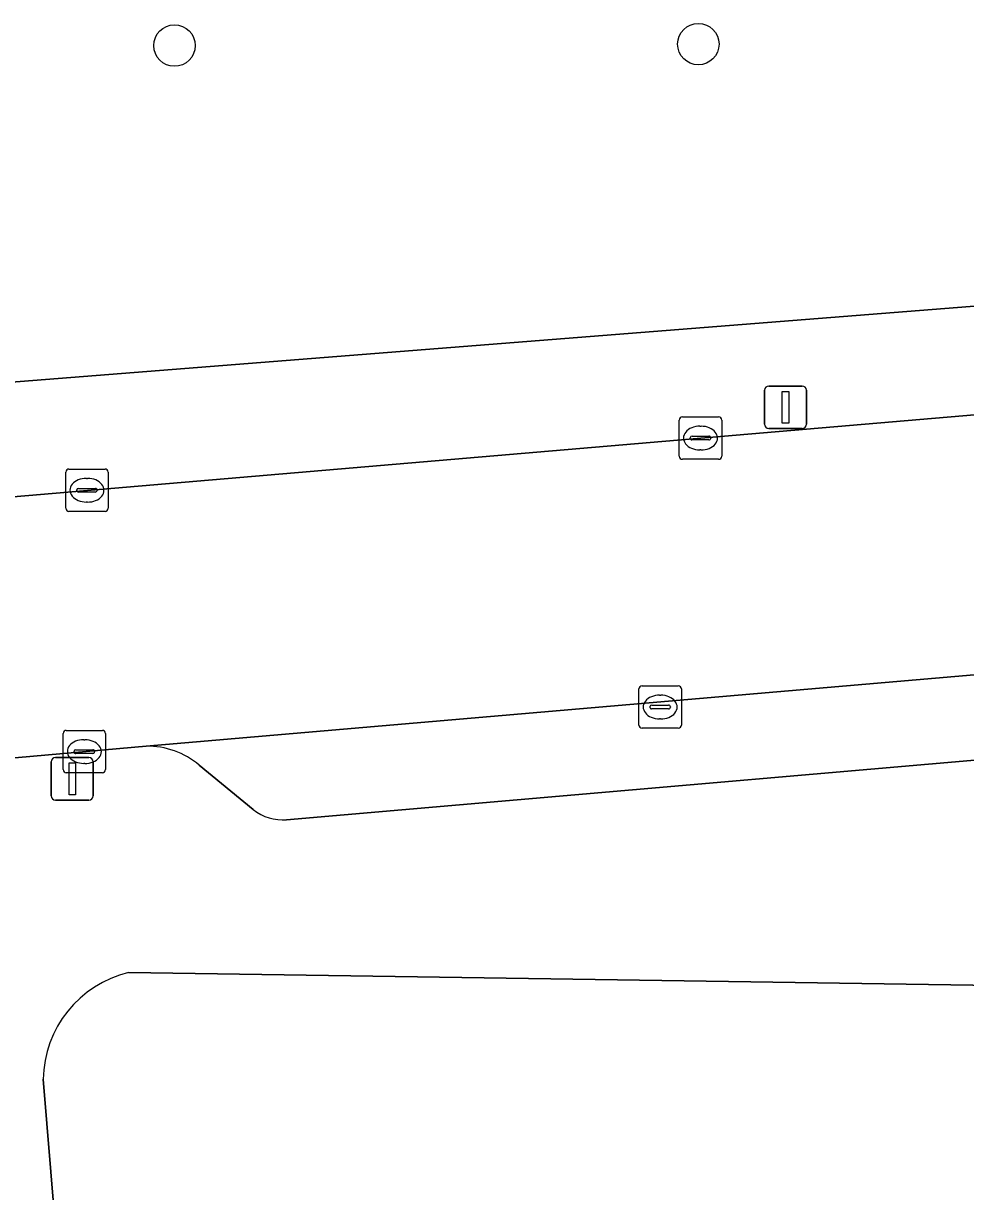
# Model space of a CAD drawing. Extents: x 162989 to 165008, y 383432 to 384338.
# Drawn here: x 164281.81 to 164304.03, y 383839.91 to 383867.48 of the extents above; entities that cross this region are included whole.
import ezdxf

# ---------------------------------------------------------------- set-up
doc = ezdxf.new("R2010")
doc.units = 0
for name, color, linetype in [('IMGEO_Boom', 7, 'Continuous'), ('IMGEO_Erf', 7, 'Continuous'), ('IMGEO_Groenvoorziening', 7, 'Continuous'), ('IMGEO_Kolk', 7, 'Continuous'), ('IMGEO_Lichtmast', 7, 'Continuous'), ('IMGEO_Parkeervlak_open', 7, 'Continuous'), ('IMGEO_Rijbaan_lokaal_open', 7, 'Continuous'), ('IMGEO_Voetpad_open', 7, 'Continuous')]:
    doc.layers.add(name, color=color, linetype=linetype)

msp = doc.modelspace()

# ---------------------------------------------------------------- linework, layer by layer
at = {"layer": 'IMGEO_Boom'}
for centre in [(164285.373, 383866.955), (164297.729, 383866.99)]:
    msp.add_circle(centre, 0.489, dxfattribs=at)
at = {"layer": 'IMGEO_Erf'}
for points in [[(164314.167, 383844.639), (164284.291, 383845.083)], [(164282.274, 383842.569), (164282.544, 383839.333), (164282.767, 383837.036), (164283.026, 383834.36), (164289.478, 383834.921), (164295.782, 383835.468), (164302.086, 383836.016), (164308.391, 383836.564), (164314.845, 383837.125), (164314.167, 383844.639)]]:
    msp.add_lwpolyline(points, dxfattribs=at)
msp.add_arc((164284.909, 383842.521), 2.635, 103.554, 178.9654, dxfattribs=at)
at = {"layer": 'IMGEO_Groenvoorziening'}
msp.add_lwpolyline([(164279.929, 383858.885), (164313.704, 383861.554)], dxfattribs=at)
at = {"layer": 'IMGEO_Kolk'}
for p, q in [((164297.279, 383857.268), (164297.279, 383858.12)), ((164297.354, 383858.194), (164298.206, 383858.194)), ((164298.28, 383858.12), (164298.28, 383857.268)), ((164297.767, 383857.974), (164297.792, 383857.974)), ((164297.538, 383857.688), (164297.538, 383857.7)), ((164297.976, 383857.651), (164297.578, 383857.651)), ((164297.581, 383857.737), (164297.979, 383857.737)), ((164298.022, 383857.7), (164298.022, 383857.688)), ((164297.79, 383857.414), (164297.765, 383857.414)), ((164298.206, 383857.194), (164297.354, 383857.194)), ((164282.808, 383856.038), (164282.808, 383856.89)), ((164282.883, 383856.964), (164283.735, 383856.964)), ((164283.296, 383856.744), (164283.321, 383856.744)), ((164283.809, 383856.89), (164283.809, 383856.038)), ((164283.067, 383856.458), (164283.067, 383856.47)), ((164283.11, 383856.507), (164283.508, 383856.507)), ((164283.551, 383856.47), (164283.551, 383856.458)), ((164283.505, 383856.421), (164283.107, 383856.421)), ((164283.319, 383856.184), (164283.294, 383856.184)), ((164283.735, 383855.964), (164282.883, 383855.964)), ((164296.328, 383850.922), (164296.328, 383851.774)), ((164296.403, 383851.848), (164297.255, 383851.848)), ((164297.329, 383851.774), (164297.329, 383850.922)), ((164296.816, 383851.628), (164296.841, 383851.628)), ((164296.587, 383851.342), (164296.587, 383851.354)), ((164297.025, 383851.305), (164296.627, 383851.305)), ((164296.63, 383851.391), (164297.028, 383851.391)), ((164297.071, 383851.354), (164297.071, 383851.342)), ((164296.839, 383851.068), (164296.814, 383851.068)), ((164282.746, 383849.871), (164282.746, 383850.723)), ((164282.821, 383850.797), (164283.673, 383850.797)), ((164283.747, 383850.723), (164283.747, 383849.871)), ((164297.255, 383850.848), (164296.403, 383850.848)), ((164283.234, 383850.577), (164283.259, 383850.577)), ((164283.005, 383850.291), (164283.005, 383850.303)), ((164283.443, 383850.254), (164283.045, 383850.254)), ((164283.048, 383850.34), (164283.446, 383850.34)), ((164283.489, 383850.303), (164283.489, 383850.291)), ((164283.257, 383850.017), (164283.232, 383850.017)), ((164283.673, 383849.797), (164282.821, 383849.797))]:
    msp.add_line(p, q, dxfattribs=at)
for points in [[(164297.279, 383857.268), (164297.279, 383858.12)], [(164297.354, 383858.194), (164298.206, 383858.194)], [(164298.28, 383858.12), (164298.28, 383857.268)], [(164298.206, 383857.194), (164297.354, 383857.194)], [(164282.808, 383856.038), (164282.808, 383856.89)], [(164282.883, 383856.964), (164283.735, 383856.964)], [(164283.809, 383856.89), (164283.809, 383856.038)], [(164283.735, 383855.964), (164282.883, 383855.964)], [(164296.328, 383850.922), (164296.328, 383851.774)], [(164296.403, 383851.848), (164297.255, 383851.848)], [(164297.329, 383851.774), (164297.329, 383850.922)], [(164282.746, 383849.871), (164282.746, 383850.723)], [(164282.821, 383850.797), (164283.673, 383850.797)], [(164283.747, 383850.723), (164283.747, 383849.871)], [(164297.255, 383850.848), (164296.403, 383850.848)], [(164283.673, 383849.797), (164282.821, 383849.797)]]:
    msp.add_lwpolyline(points, dxfattribs=at)
for centre, radius, start, end in [((164297.356, 383858.118), 0.0765, 91.552, 178.448), ((164297.356, 383858.118), 0.0765, 91.552, 178.448), ((164298.204, 383858.118), 0.0765, 1.552, 88.448), ((164298.204, 383858.118), 0.0765, 1.552, 88.448), ((164297.578, 383857.697), 0.0403, 85.8775, 175.7526), ((164297.575, 383857.687), 0.0366, 178.938, 274.7102), ((164297.979, 383857.694), 0.043, 264.8664, 352.4533), ((164297.983, 383857.699), 0.0386, 1.7309, 96.639), ((164297.356, 383857.27), 0.0765, 181.552, 268.448), ((164297.356, 383857.27), 0.0765, 181.552, 268.448), ((164298.204, 383857.27), 0.0765, 271.552, 358.448), ((164298.204, 383857.27), 0.0765, 271.552, 358.448), ((164282.885, 383856.888), 0.0765, 91.552, 178.448), ((164282.885, 383856.888), 0.0765, 91.552, 178.448), ((164283.733, 383856.888), 0.0765, 1.552, 88.448), ((164283.733, 383856.888), 0.0765, 1.552, 88.448), ((164283.107, 383856.467), 0.0403, 85.8775, 175.7526), ((164283.512, 383856.469), 0.0386, 1.7309, 96.639), ((164283.104, 383856.457), 0.0366, 178.938, 274.7102), ((164283.508, 383856.464), 0.043, 264.8664, 352.4533), ((164282.885, 383856.04), 0.0765, 181.552, 268.448), ((164282.885, 383856.04), 0.0765, 181.552, 268.448), ((164283.733, 383856.04), 0.0765, 271.552, 358.448), ((164283.733, 383856.04), 0.0765, 271.552, 358.448), ((164296.405, 383851.772), 0.0765, 91.552, 178.448), ((164296.405, 383851.772), 0.0765, 91.552, 178.448), ((164297.253, 383851.772), 0.0765, 1.552, 88.448), ((164297.253, 383851.772), 0.0765, 1.552, 88.448), ((164296.627, 383851.351), 0.0403, 85.8775, 175.7526), ((164296.624, 383851.341), 0.0366, 178.938, 274.7102), ((164297.028, 383851.348), 0.043, 264.8664, 352.4533), ((164297.032, 383851.353), 0.0386, 1.7309, 96.639), ((164282.823, 383850.721), 0.0765, 91.552, 178.448), ((164282.823, 383850.721), 0.0765, 91.552, 178.448), ((164283.671, 383850.721), 0.0765, 1.552, 88.448), ((164283.671, 383850.721), 0.0765, 1.552, 88.448), ((164296.405, 383850.924), 0.0765, 181.552, 268.448), ((164296.405, 383850.924), 0.0765, 181.552, 268.448), ((164297.253, 383850.924), 0.0765, 271.552, 358.448), ((164297.253, 383850.924), 0.0765, 271.552, 358.448), ((164283.045, 383850.3), 0.0403, 85.8775, 175.7526), ((164283.042, 383850.29), 0.0366, 178.938, 274.7102), ((164283.446, 383850.297), 0.043, 264.8664, 352.4533), ((164283.45, 383850.302), 0.0386, 1.7309, 96.639), ((164282.823, 383849.873), 0.0765, 181.552, 268.448), ((164282.823, 383849.873), 0.0765, 181.552, 268.448), ((164283.671, 383849.873), 0.0765, 271.552, 358.448), ((164283.671, 383849.873), 0.0765, 271.552, 358.448)]:
    msp.add_arc(centre, radius, start, end, dxfattribs=at)
for centre, major_axis, ratio, start_param, end_param in [((164297.766, 383857.694), (-0.387, 0.002), 0.722429, 4.712389, 7.853982), ((164297.791, 383857.694), (-0.39, 0.002), 0.717154, 1.570796, 4.712389), ((164283.295, 383856.464), (-0.387, 0.002), 0.722429, 4.712389, 7.853982), ((164283.32, 383856.464), (-0.39, 0.002), 0.717154, 1.570796, 4.712389), ((164296.815, 383851.348), (-0.387, 0.002), 0.722429, 4.712389, 7.853982), ((164296.84, 383851.348), (-0.39, 0.002), 0.717154, 1.570796, 4.712389), ((164283.233, 383850.297), (-0.387, 0.002), 0.722429, 4.712389, 7.853982), ((164283.258, 383850.297), (-0.39, 0.002), 0.717154, 1.570796, 4.712389)]:
    msp.add_ellipse(centre, major_axis=major_axis, ratio=ratio, start_param=start_param, end_param=end_param, dxfattribs=at)
at = {"layer": 'IMGEO_Lichtmast'}
for p, q in [((164299.29, 383858.022), (164299.29, 383858.822)), ((164299.29, 383858.822), (164299.29, 383858.022)), ((164299.39, 383858.922), (164300.18, 383858.922)), ((164300.18, 383858.922), (164299.39, 383858.922)), ((164300.28, 383858.822), (164300.28, 383858.022)), ((164300.28, 383858.022), (164300.28, 383858.822)), ((164300.18, 383857.922), (164299.39, 383857.922)), ((164299.39, 383857.922), (164300.18, 383857.922)), ((164282.566, 383850.154), (164283.356, 383850.154)), ((164283.356, 383850.154), (164282.566, 383850.154)), ((164282.466, 383849.254), (164282.466, 383850.054)), ((164282.466, 383850.054), (164282.466, 383849.254)), ((164283.456, 383850.054), (164283.456, 383849.254)), ((164283.456, 383849.254), (164283.456, 383850.054)), ((164283.356, 383849.154), (164282.566, 383849.154)), ((164282.566, 383849.154), (164283.356, 383849.154))]:
    msp.add_line(p, q, dxfattribs=at)
for points in [[(164299.71, 383858.797), (164299.86, 383858.797), (164299.86, 383858.047), (164299.71, 383858.047), (164299.71, 383858.797)], [(164282.886, 383850.029), (164283.036, 383850.029), (164283.036, 383849.279), (164282.886, 383849.279), (164282.886, 383850.029)]]:
    msp.add_lwpolyline(points, dxfattribs=at)
for centre, start, end in [((164299.39, 383858.822), 90, 180), ((164299.39, 383858.822), 90, 180), ((164300.18, 383858.822), 0, 90), ((164300.18, 383858.822), 360, 90), ((164299.39, 383858.022), 180, 270), ((164299.39, 383858.022), 180, 270), ((164300.18, 383858.022), 270, 0), ((164300.18, 383858.022), 270, 0), ((164282.566, 383850.054), 90, 180), ((164282.566, 383850.054), 90, 180), ((164283.356, 383850.054), 0, 90), ((164283.356, 383850.054), 360, 90), ((164282.566, 383849.254), 180, 270), ((164282.566, 383849.254), 180, 270), ((164283.356, 383849.254), 270, 0), ((164283.356, 383849.254), 270, 0)]:
    msp.add_arc(centre, 0.1, start, end, dxfattribs=at)
at = {"layer": 'IMGEO_Parkeervlak_open'}
for points in [[(164312.628, 383852.83), (164284.704, 383850.426)], [(164288.019, 383848.687), (164309.962, 383850.593)], [(164285.958, 383849.979), (164287.231, 383848.927)]]:
    msp.add_lwpolyline(points, dxfattribs=at)
for centre, radius, start, end in [((164284.723, 383848.497), 1.929, 50.1995, 90.5623), ((164287.938, 383849.835), 1.151, 232.0858, 274.036)]:
    msp.add_arc(centre, radius, start, end, dxfattribs=at)
at = {"layer": 'IMGEO_Rijbaan_lokaal_open'}
for points in [[(164313.004, 383858.989), (164279.533, 383856.136), (164256.836, 383853.71), (164257.498, 383846.621), (164258.214, 383846.683), (164258.464, 383846.705)], [(164281.344, 383850.129), (164284.704, 383850.426), (164312.628, 383852.83), (164313.53, 383852.941), (164313.004, 383858.989)]]:
    msp.add_lwpolyline(points, dxfattribs=at)
at = {"layer": 'IMGEO_Voetpad_open'}
for points in [[(164313.704, 383861.554), (164279.929, 383858.885), (164274.766, 383857.579)], [(164279.533, 383856.136), (164313.004, 383858.989)], [(164284.704, 383850.426), (164281.344, 383850.129)], [(164309.962, 383850.593), (164288.019, 383848.687)], [(164287.231, 383848.927), (164285.958, 383849.979)], [(164284.291, 383845.083), (164314.167, 383844.639), (164317.151, 383844.595)], [(164276.497, 383836.482), (164276.772, 383836.51), (164276.965, 383836.523), (164279.485, 383836.746), (164282.767, 383837.036), (164282.544, 383839.333), (164282.274, 383842.569)]]:
    msp.add_lwpolyline(points, dxfattribs=at)
for centre, radius, start, end in [((164284.723, 383848.497), 1.929, 50.1995, 90.5623), ((164287.938, 383849.835), 1.151, 232.0858, 274.036), ((164284.909, 383842.521), 2.635, 103.554, 178.9654)]:
    msp.add_arc(centre, radius, start, end, dxfattribs=at)

doc.saveas('drawing.dxf')
